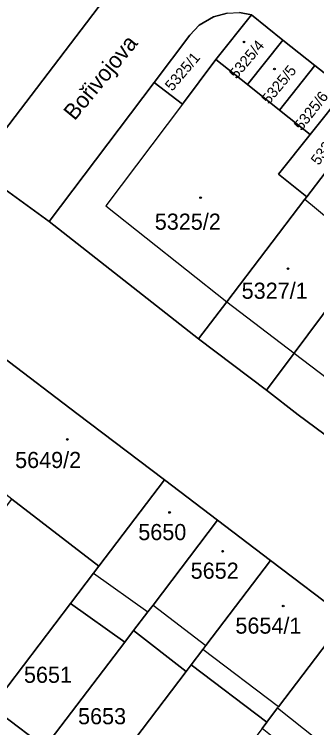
# Model space of a CAD drawing. Extents: x -596233 to -595156, y -1161235 to -1159375.
# Drawn here: x -595238.5 to -595206.6, y -1160750.5 to -1160675.3 of the extents above; entities that cross this region are included whole.
import ezdxf

# ---------------------------------------------------------------- set-up
doc = ezdxf.new("R2010")
doc.units = 0
for name, color, linetype in [('KN_CAR_KR', 7, 'Continuous'), ('KN_KULTURY', 7, 'Continuous'), ('KN_PARC_CIS_POZ', 7, 'Continuous'), ('KN_PARC_CIS_STAV', 7, 'Continuous'), ('KN_PARC_PLOCHA', 7, 'Continuous'), ('KN_ULICE', 7, 'Continuous'), ('parcely_l', 7, 'Continuous')]:
    doc.layers.add(name, color=color, linetype=linetype)

msp = doc.modelspace()

# ---------------------------------------------------------------- linework, layer by layer
at = {"layer": 'KN_CAR_KR'}
for points in [[(-595220.78, -1160684.78), (-595228.86, -1160695.51)], [(-595207.87, -1160694.82), (-595201.1, -1160700.42)], [(-595228.86, -1160695.51), (-595216.1, -1160705.62)], [(-595216.1, -1160705.62), (-595209, -1160711.03)], [(-595209, -1160711.03), (-595201.98, -1160716.38)], [(-595230.15, -1160734.25), (-595224.41, -1160738.3)], [(-595223.87, -1160737.59), (-595218.31, -1160741.85)], [(-595210.67, -1160748.33), (-595218.63, -1160742.28)], [(-595210.75, -1160748.43), (-595205.28, -1160752.8)]]:
    msp.add_lwpolyline(points, dxfattribs=at)
at = {"layer": 'KN_KULTURY'}
for centre, radius in [((-595214.29, -1160678.24), 0.09), ((-595214.29, -1160678.24), 0.0398), ((-595211.09, -1160681.09), 0.09), ((-595211.09, -1160681.09), 0.0398), ((-595218.87, -1160694.65), 0.09), ((-595218.87, -1160694.65), 0.0398), ((-595209.66, -1160702.14), 0.09), ((-595209.66, -1160702.14), 0.0398), ((-595232.9, -1160720.14), 0.09), ((-595232.9, -1160720.14), 0.0398), ((-595222.13, -1160727.83), 0.09), ((-595222.13, -1160727.83), 0.0398), ((-595216.54, -1160731.92), 0.09), ((-595216.54, -1160731.92), 0.0398), ((-595210.16, -1160737.7), 0.09), ((-595210.16, -1160737.7), 0.0398)]:
    msp.add_circle(centre, radius, dxfattribs=at)
at = {"layer": 'KN_PARC_PLOCHA'}
for points in [[(-595242.58, -1160691.53), (-595251.23, -1160684.93), (-595261.16, -1160675.27), (-595231.7, -1160652.17), (-595229.48, -1160657.15), (-595227.1, -1160662.42), (-595226.15, -1160666.16), (-595226.72, -1160670.73)], [(-595213.49, -1160675.37), (-595217.25, -1160680.09), (-595220.78, -1160684.78), (-595223.77, -1160682.52), (-595220.01, -1160677.52), (-595219, -1160676.48), (-595217.51, -1160675.59), (-595216.06, -1160675.19), (-595214.77, -1160675.14)], [(-595210.19, -1160678.05), (-595213.93, -1160682.74), (-595217.25, -1160680.09), (-595213.49, -1160675.37)], [(-595206.82, -1160680.72), (-595210.56, -1160685.42), (-595213.93, -1160682.74), (-595210.19, -1160678.05)], [(-595213.93, -1160682.74), (-595210.56, -1160685.42), (-595207.32, -1160688), (-595210.65, -1160692.19), (-595207.67, -1160694.56), (-595207.87, -1160694.82), (-595216.1, -1160705.62), (-595219.08, -1160709.54), (-595234.81, -1160697.18), (-595223.77, -1160682.52), (-595220.78, -1160684.78), (-595217.25, -1160680.09)], [(-595203.56, -1160683.29), (-595207.32, -1160688), (-595210.56, -1160685.42), (-595206.82, -1160680.72)], [(-595200.53, -1160685.05), (-595204.55, -1160690.46), (-595205.43, -1160691.58), (-595205.75, -1160692.04), (-595207.67, -1160694.56), (-595210.65, -1160692.19), (-595207.32, -1160688), (-595203.56, -1160683.29)], [(-595203.43, -1160693.07), (-595201.42, -1160694.56), (-595198.36, -1160696.84), (-595198.95, -1160697.54), (-595201.1, -1160700.42), (-595201.6, -1160701.09), (-595209, -1160711.03), (-595211.93, -1160714.96), (-595219.08, -1160709.54), (-595216.1, -1160705.62), (-595207.87, -1160694.82), (-595207.67, -1160694.56), (-595205.75, -1160692.04), (-595205.43, -1160691.58)], [(-595191.5, -1160702.73), (-595191.63, -1160702.9), (-595193.64, -1160705.51), (-595194.2, -1160706.25), (-595201.98, -1160716.38), (-595204.95, -1160720.25), (-595208.57, -1160717.56), (-595211.93, -1160714.96), (-595209, -1160711.03), (-595201.6, -1160701.09), (-595201.1, -1160700.42), (-595198.95, -1160697.54)], [(-595222.68, -1160724.4), (-595229.58, -1160733.49), (-595238.75, -1160726.43), (-595246.43, -1160720.51), (-595239.73, -1160711.43), (-595231.9, -1160717.41)], [(-595217.07, -1160728.64), (-595223.87, -1160737.59), (-595224.41, -1160738.3), (-595225.92, -1160740.29), (-595226.84, -1160741.5), (-595232.57, -1160737.43), (-595230.15, -1160734.25), (-595229.58, -1160733.49), (-595222.68, -1160724.4)], [(-595229.58, -1160733.49), (-595230.15, -1160734.25), (-595232.57, -1160737.43), (-595240.84, -1160748.33), (-595245.17, -1160745.04), (-595250.04, -1160741.29), (-595238.75, -1160726.43)], [(-595211.5, -1160732.88), (-595218.31, -1160741.85), (-595218.63, -1160742.28), (-595219.85, -1160743.9), (-595220.38, -1160744.59), (-595225.92, -1160740.29), (-595224.41, -1160738.3), (-595223.87, -1160737.59), (-595217.07, -1160728.64)], [(-595203.54, -1160738.93), (-595210.67, -1160748.33), (-595210.75, -1160748.43), (-595211.9, -1160749.94), (-595219.85, -1160743.9), (-595218.63, -1160742.28), (-595218.31, -1160741.85), (-595211.5, -1160732.88)], [(-595226.84, -1160741.5), (-595235.25, -1160752.57), (-595239.78, -1160749.13), (-595240.84, -1160748.33), (-595232.57, -1160737.43)], [(-595197.97, -1160743.16), (-595204.83, -1160752.2), (-595205.28, -1160752.8), (-595206.92, -1160754.97), (-595212.39, -1160750.59), (-595211.9, -1160749.94), (-595210.75, -1160748.43), (-595210.67, -1160748.33), (-595203.54, -1160738.93)], [(-595220.38, -1160744.59), (-595229.66, -1160756.82), (-595234.61, -1160753.06), (-595235.25, -1160752.57), (-595226.84, -1160741.5), (-595225.92, -1160740.29)], [(-595211.9, -1160749.94), (-595212.39, -1160750.59), (-595221.7, -1160762.86), (-595225.37, -1160760.08), (-595229.66, -1160756.82), (-595220.38, -1160744.59), (-595219.85, -1160743.9)], [(-595235.25, -1160752.57), (-595234.61, -1160753.06), (-595249.83, -1160760.86), (-595257.45, -1160764.76), (-595285.11, -1160778.38), (-595291.47, -1160781.56), (-595296.42, -1160784.35), (-595299.63, -1160778.74), (-595297.18, -1160777.55), (-595291.97, -1160775.02), (-595289.94, -1160774.03), (-595283.39, -1160770.94), (-595239.78, -1160749.13)]]:
    msp.add_lwpolyline(points, close=True, dxfattribs=at)
for points in [[(-595183.97, -1160753.79), (-595197.97, -1160743.16), (-595203.54, -1160738.93), (-595211.5, -1160732.88), (-595217.07, -1160728.64), (-595222.68, -1160724.4), (-595231.9, -1160717.41), (-595239.73, -1160711.43), (-595241.13, -1160710.33), (-595250.99, -1160702.85), (-595256.78, -1160698.47), (-595260.55, -1160695.6), (-595268.63, -1160689.46), (-595274.21, -1160685.24), (-595277.62, -1160682.64), (-595288.06, -1160659.62)], [(-595216.06, -1160675.19), (-595217.51, -1160675.59), (-595219, -1160676.48), (-595220.01, -1160677.52), (-595223.77, -1160682.52), (-595234.81, -1160697.18), (-595242.58, -1160691.53), (-595226.72, -1160670.73)], [(-595261.16, -1160675.27), (-595251.23, -1160684.93), (-595242.58, -1160691.53), (-595234.81, -1160697.18), (-595219.08, -1160709.54), (-595211.93, -1160714.96), (-595208.57, -1160717.56), (-595204.95, -1160720.25), (-595197.96, -1160725.55), (-595192.13, -1160729.98), (-595186.25, -1160734.45), (-595181.22, -1160738.28), (-595175.5, -1160742.62), (-595170, -1160746.8), (-595160.39, -1160754.1)], [(-595203.18, -1160674.96), (-595197.29, -1160679.6), (-595191.4, -1160684.25), (-595195.07, -1160688.94), (-595195.27, -1160689.16), (-595196.58, -1160688.13), (-595198.56, -1160686.59), (-595200.53, -1160685.05), (-595203.56, -1160683.29), (-595206.82, -1160680.72), (-595210.19, -1160678.05), (-595213.49, -1160675.37), (-595214.77, -1160675.14)]]:
    msp.add_lwpolyline(points, dxfattribs=at)
at = {"layer": 'parcely_l'}
for points in [[(-595231.7, -1160652.17), (-595229.48, -1160657.15), (-595227.1, -1160662.42), (-595226.15, -1160666.16), (-595226.72, -1160670.73), (-595242.58, -1160691.53)], [(-595223.77, -1160682.52), (-595220.01, -1160677.52), (-595219, -1160676.48), (-595217.51, -1160675.59), (-595216.06, -1160675.19), (-595214.77, -1160675.14), (-595213.49, -1160675.37)], [(-595217.25, -1160680.09), (-595213.49, -1160675.37)], [(-595213.49, -1160675.37), (-595210.19, -1160678.05)], [(-595210.19, -1160678.05), (-595213.93, -1160682.74)], [(-595210.19, -1160678.05), (-595206.82, -1160680.72)], [(-595223.77, -1160682.52), (-595220.78, -1160684.78), (-595217.25, -1160680.09)], [(-595217.25, -1160680.09), (-595213.93, -1160682.74)], [(-595206.82, -1160680.72), (-595210.56, -1160685.42)], [(-595206.82, -1160680.72), (-595203.56, -1160683.29)], [(-595234.81, -1160697.18), (-595223.77, -1160682.52)], [(-595213.93, -1160682.74), (-595210.56, -1160685.42)], [(-595207.32, -1160688), (-595203.56, -1160683.29)], [(-595210.56, -1160685.42), (-595207.32, -1160688)], [(-595207.32, -1160688), (-595210.65, -1160692.19), (-595207.67, -1160694.56)], [(-595242.58, -1160691.53), (-595234.81, -1160697.18)], [(-595207.67, -1160694.56), (-595205.75, -1160692.04), (-595205.43, -1160691.58)], [(-595207.67, -1160694.56), (-595207.87, -1160694.82), (-595216.1, -1160705.62), (-595219.08, -1160709.54)], [(-595219.08, -1160709.54), (-595234.81, -1160697.18)], [(-595211.93, -1160714.96), (-595209, -1160711.03), (-595201.6, -1160701.09), (-595201.1, -1160700.42), (-595198.95, -1160697.54)], [(-595211.93, -1160714.96), (-595219.08, -1160709.54)], [(-595239.73, -1160711.43), (-595231.9, -1160717.41), (-595222.68, -1160724.4)], [(-595204.95, -1160720.25), (-595208.57, -1160717.56), (-595211.93, -1160714.96)], [(-595222.68, -1160724.4), (-595229.58, -1160733.49)], [(-595222.68, -1160724.4), (-595217.07, -1160728.64)], [(-595238.75, -1160726.43), (-595229.58, -1160733.49)], [(-595225.92, -1160740.29), (-595224.41, -1160738.3), (-595223.87, -1160737.59), (-595217.07, -1160728.64)], [(-595217.07, -1160728.64), (-595211.5, -1160732.88)], [(-595229.58, -1160733.49), (-595230.15, -1160734.25), (-595232.57, -1160737.43)], [(-595219.85, -1160743.9), (-595218.63, -1160742.28), (-595218.31, -1160741.85), (-595211.5, -1160732.88)], [(-595211.5, -1160732.88), (-595203.54, -1160738.93)], [(-595240.84, -1160748.33), (-595232.57, -1160737.43)], [(-595232.57, -1160737.43), (-595226.84, -1160741.5)], [(-595203.54, -1160738.93), (-595210.67, -1160748.33), (-595210.75, -1160748.43), (-595211.9, -1160749.94)], [(-595226.84, -1160741.5), (-595225.92, -1160740.29)], [(-595225.92, -1160740.29), (-595220.38, -1160744.59)], [(-595226.84, -1160741.5), (-595235.25, -1160752.57)], [(-595219.85, -1160743.9), (-595220.38, -1160744.59)], [(-595211.9, -1160749.94), (-595219.85, -1160743.9)], [(-595220.38, -1160744.59), (-595229.66, -1160756.82)], [(-595235.25, -1160752.57), (-595239.78, -1160749.13)], [(-595211.9, -1160749.94), (-595212.39, -1160750.59)]]:
    msp.add_lwpolyline(points, dxfattribs=at)

# ---------------------------------------------------------------- texts
at = {"layer": 'KN_PARC_CIS_POZ'}
for s, rotation, p in [('5325/1', 49.625124, (-595221.8523, -1160683.4907)), ('5325/6', 51.760911, (-595208.2292, -1160687.6769)), ('5325/3', 53.702391, (-595206.4321, -1160691.3132))]:
    msp.add_text(s, height=1.14, rotation=rotation, dxfattribs=at).set_placement(p)
for s, p in [('5651', (-595237.4666, -1160745.79)), ('5653', (-595231.7666, -1160750.16))]:
    msp.add_text(s, height=1.7, dxfattribs=at).set_placement(p)
at = {"layer": 'KN_PARC_CIS_STAV'}
for s, rotation, p in [('5325/4', 49.967542, (-595215.0776, -1160682.2231)), ('5325/5', 50.628349, (-595211.6589, -1160684.8869))]:
    msp.add_text(s, height=1.14, rotation=rotation, dxfattribs=at).set_placement(p)
for s, p in [('5325/2', (-595223.6866, -1160698.03)), ('5327/1', (-595214.5366, -1160705.31)), ('5649/2', (-595238.3966, -1160723.15)), ('5650', (-595225.4266, -1160730.75)), ('5652', (-595219.9066, -1160734.82)), ('5654/1', (-595215.1966, -1160740.61))]:
    msp.add_text(s, height=1.7, dxfattribs=at).set_placement(p)
at = {"layer": 'KN_ULICE'}
msp.add_text('Bořivojova', height=1.7, rotation=50.576942, dxfattribs=at).set_placement((-595232.1279, -1160686.6071))

doc.saveas('drawing.dxf')
